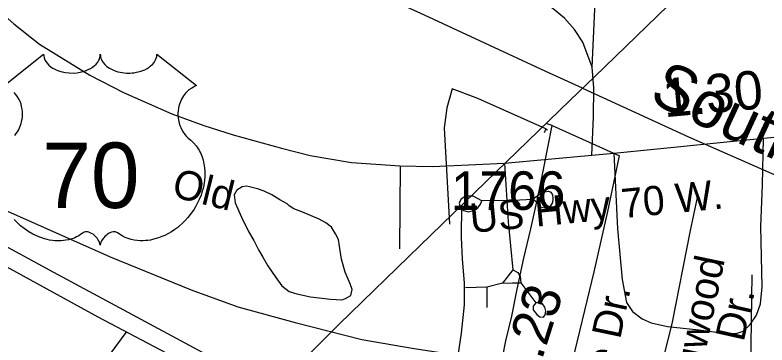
# Model space of a CAD drawing. Extents: x 2169602 to 2449496, y 721995 to 810662.
# Drawn here: x 2387514 to 2389956, y 764660 to 765731 of the extents above; entities that cross this region are included whole.
import ezdxf

# ---------------------------------------------------------------- set-up
doc = ezdxf.new("R2010")
doc.units = 0
doc.layers.add('Default', color=7, linetype='Continuous')

msp = doc.modelspace()

# ---------------------------------------------------------------- linework, layer by layer
at = {"layer": 'Default'}
for p, q in [((2389258.1, 765372.3), (2389238.7, 765378.4)), ((2389258.1, 765372.3), (2389477.3, 765273.6)), ((2389238.3, 765361.5), (2389233, 765348.1)), ((2389238.3, 765361.5), (2389243.8, 765358.5)), ((2388765.3, 765241.3), (2388763.2, 764971.6)), ((2389111.5, 765128.4), (2389030.7, 765127.8)), ((2389111.5, 765128.4), (2389195.6, 765132.7)), ((2389131.2, 764903.9), (2389097.3, 764860.2)), ((2389097.3, 764860.2), (2389046, 764847.1)), ((2389156.3, 764861.3), (2389205.4, 764796.9)), ((2389046, 764847.1), (2388977.2, 764844.9)), ((2389046, 764847.1), (2389046, 764781.6))]:
    msp.add_line(p, q, dxfattribs=at)
for points in [[(2389396, 765530.5), (2389873.7, 765993.4), (2389932.2, 766050), (2389976.3, 766092.7), (2391349.7, 767422.8), (2391498.4, 767552.8), (2391855.4, 767888.1), (2392186.8, 768223.2), (2394046.1, 769967.9), (2396780.6, 772645.2), (2397542.2, 773482.1), (2397868.3, 773755.4), (2397989.5, 773873.8), (2398013.9, 773897.7), (2398034.4, 773917.9), (2398098.8, 773981.2), (2398223.7, 774104.3), (2398525.7, 774401.5), (2398527.8, 774403.5), (2398862.2, 774727.1), (2399383.8, 775209.8), (2399485.8, 775316.7)], [(2389396, 765530.5), (2389873.7, 765993.4), (2389932.2, 766050), (2389976.3, 766092.7), (2391349.7, 767422.8), (2391498.4, 767552.8), (2391855.4, 767888.1), (2392186.8, 768223.2), (2394046.1, 769967.9)], [(2389357.3, 765493.2), (2389238.5, 765547.6), (2388843.6, 765729.8), (2388322.2, 765968.2), (2387561.5, 766315.9), (2387500.6, 766343.5), (2387061.4, 766542.1), (2386786.2, 766666.5), (2385752.3, 767165.8), (2385572, 767251), (2385399.7, 767340.2), (2385209.4, 767441.4), (2385079, 767522.7), (2384962.7, 767604.2), (2384887.9, 767663.1)], [(2385417.5, 766056.3), (2385720.7, 765891.5), (2386229.3, 765616.1), (2386599.7, 765413), (2387109.8, 765119.8), (2387782.6, 764751.2), (2388309.5, 764474.4)], [(2382512.5, 758895), (2382520, 758902.2), (2383320.5, 759703.1), (2383659, 760026.8), (2385394.2, 761686.3), (2385978.6, 762245), (2386178.3, 762436.3), (2386219.5, 762475.8), (2386359.1, 762609.3), (2386413.5, 762661.2), (2386704.5, 762939.5), (2386825, 763054.8), (2388250.5, 764418), (2388326, 764490.2), (2388401.7, 764562.4), (2388566.3, 764727), (2388830.4, 764983), (2389007.2, 765154.3), (2389317.4, 765454.8), (2389396, 765530.6), (2389873.7, 765993.4)], [(2388350.5, 764513.7), (2387639.8, 764894.6), (2387018.2, 765232.9), (2386554.2, 765492.5), (2386121, 765733.4), (2385704.4, 765964.8)], [(2389388.9, 765561.3), (2389397.6, 765749.7), (2389400.9, 765934.2)], [(2387414.5, 765786.8), (2387510.6, 765701.6), (2387593.6, 765636.1), (2387757.4, 765535.6), (2387866.6, 765478.9), (2388022.8, 765410.1), (2388127.6, 765371.8), (2388222.6, 765342.4), (2388379.9, 765298.1), (2388472.7, 765274.7), (2388607, 765252.3), (2388765.3, 765241.3), (2388870.2, 765239.2), (2389103.9, 765250.1), (2389387.8, 765275.7), (2389458.8, 765282.3), (2389944.7, 765331.4), (2390109.6, 765346.2)], [(2389388.9, 765561.3), (2389358.3, 765642.7), (2389331, 765684.2), (2389298.2, 765720.2), (2389214.2, 765791.2)], [(2386341.5, 765606), (2386685.3, 765448.6), (2387371.5, 765146.4), (2387823.3, 764945.6), (2388085.7, 764838.9), (2388237.7, 764783.6), (2388424, 764732.4), (2388640.1, 764677.4), (2388810.3, 764648.1), (2388810.3, 764648.4), (2389850.9, 764490.4), (2391789.9, 764197.4), (2393113.8, 763990.4)], [(2387478.2, 765501.3), (2387606.8, 765603.7), (2387607.1, 765598.4), (2387608.4, 765592.1), (2387609.4, 765588.8), (2387612.4, 765582.6), (2387617.2, 765575.2), (2387624, 765568), (2387631.7, 765561.7), (2387636.9, 765558.3), (2387645.6, 765553.6), (2387655.6, 765549.4), (2387666.7, 765546.3), (2387678, 765544), (2387690.4, 765542.6), (2387702.6, 765542.4), (2387715.8, 765543.4), (2387730.4, 765546.2), (2387737.1, 765547.9), (2387744.7, 765550.5), (2387751.6, 765553.4), (2387759.3, 765557.5), (2387765.5, 765561.4), (2387770.3, 765564.9), (2387777.1, 765571.5), (2387782.6, 765578.2), (2387784.8, 765582), (2387786.8, 765585.7), (2387789.5, 765593.4), (2387790.3, 765596.9), (2387790.8, 765604), (2387791.3, 765598), (2387791.9, 765594.3), (2387792.9, 765590.6), (2387794.4, 765586.8), (2387797.1, 765581.3), (2387800.1, 765576.7), (2387805.9, 765570), (2387809.4, 765566.6), (2387812.7, 765564), (2387821.4, 765558), (2387831.7, 765552.8), (2387836.7, 765550.6), (2387841.8, 765548.8), (2387848.4, 765546.8), (2387855.1, 765545.2), (2387861.8, 765544), (2387868.6, 765543.1), (2387875.6, 765542.5), (2387881.3, 765542.4), (2387888.3, 765542.5), (2387894.8, 765542.8), (2387901.4, 765543.6), (2387908.7, 765544.8), (2387914.5, 765546.1), (2387922.3, 765548.1), (2387929.3, 765550.7), (2387935.4, 765553.3), (2387943.4, 765557.5), (2387949.8, 765561.5), (2387954.5, 765565.3), (2387960.2, 765570.5), (2387965.5, 765576.6), (2387968.6, 765581.1), (2387970.8, 765585.8), (2387972.9, 765590.6), (2387974.1, 765595.8), (2387974.7, 765600.3), (2387974.8, 765604.1), (2388103.4, 765501.7), (2388100.4, 765500.5), (2388093.4, 765497.1), (2388087.9, 765493.8), (2388079, 765487.6), (2388075.2, 765484.2), (2388071.4, 765480.6), (2388067.9, 765476.8), (2388064.9, 765473.2), (2388061.1, 765468.1), (2388057.8, 765462.9), (2388054.5, 765457.2), (2388052.1, 765452.3), (2388048.2, 765441.9), (2388046.3, 765435.4), (2388045.1, 765429.8), (2388043.6, 765418.4), (2388043.2, 765412.9), (2388043.2, 765407.5), (2388043.5, 765401.8), (2388044, 765396.3), (2388045, 765390.6), (2388045.9, 765385.6), (2388047.5, 765379.5), (2388049.8, 765372.3), (2388052.6, 765365.4), (2388058.5, 765354.2), (2388066, 765342.8), (2388071.4, 765336.4), (2388076.7, 765331), (2388084.7, 765324.3), (2388089, 765320.5), (2388093.9, 765315.6), (2388102, 765306.2), (2388105.2, 765301.8), (2388108.5, 765296.9), (2388111.6, 765291.8), (2388114.6, 765286.3), (2388117, 765281.5), (2388121.5, 765270.5), (2388124.9, 765259.8), (2388126.4, 765254.2), (2388128.8, 765241.5), (2388129.7, 765235.3), (2388130.7, 765223), (2388130.7, 765208.1), (2388129.6, 765194), (2388126.9, 765177.5), (2388124.7, 765167.6), (2388121.3, 765156.1), (2388118.1, 765146.2), (2388112.2, 765131.5), (2388107, 765120.9), (2388100.2, 765108.4), (2388095.6, 765100.9), (2388090.2, 765092.8), (2388083.4, 765083.6), (2388075.5, 765073.7), (2388066, 765063.3), (2388058.4, 765055.6), (2388048.3, 765046.6), (2388042.3, 765041.6), (2388033.6, 765035.1), (2388021.8, 765027.2), (2388010.1, 765020.4), (2388000.1, 765015.3), (2387991.3, 765011.5), (2387979.9, 765007.2), (2387960.9, 765002), (2387954, 765000.5), (2387945.8, 764999.3), (2387938.1, 764998.5), (2387930.7, 764998.1), (2387920.7, 764998.1), (2387910.7, 764998.8), (2387901.3, 765000.2), (2387891.5, 765002.3), (2387881.3, 765005.3), (2387872, 765008.9), (2387862.5, 765013.6), (2387846.6, 765023.6), (2387842, 765026), (2387839.4, 765026.7), (2387833.3, 765027), (2387827.5, 765025.8), (2387821.6, 765023.5), (2387818, 765021.6), (2387813.3, 765018.4), (2387809.6, 765015.6), (2387805.2, 765011.4), (2387802.2, 765007.9), (2387799.9, 765005.1), (2387795.4, 764998.1), (2387793.8, 764994.7), (2387792.1, 764990.4), (2387790.7, 764984), (2387788.6, 764992.1), (2387786.3, 764997.4), (2387783.5, 765002), (2387780.7, 765006), (2387776.2, 765011.1), (2387772.2, 765015), (2387767.3, 765019), (2387762.2, 765022.1), (2387758, 765024.2), (2387754.2, 765025.7), (2387749.6, 765026.8), (2387745.8, 765027.1), (2387742.7, 765027), (2387738.4, 765026.1), (2387732.6, 765021.9), (2387727.1, 765018.1), (2387721.1, 765014.3), (2387713.9, 765010.5), (2387708.7, 765008.1), (2387702.5, 765005.7), (2387695.2, 765003.2), (2387687.3, 765001.2), (2387679.2, 764999.6), (2387672, 764998.5), (2387664.3, 764997.8), (2387657.4, 764997.5), (2387650.2, 764997.6), (2387643.5, 764998.2), (2387635.6, 764998.8), (2387625.9, 765000.3), (2387617.9, 765002.1), (2387609.4, 765004.4), (2387600.6, 765007.1), (2387591.3, 765010.7), (2387579.6, 765015.8), (2387571.5, 765020), (2387558.6, 765027.3), (2387543.6, 765037.7), (2387532.2, 765046.9), (2387523.9, 765054.5), (2387511.7, 765066.9)], [(2389387.8, 765275.7), (2389393.3, 765400.2), (2389394.3, 765494.1), (2389388.9, 765561.3)], [(2384504.5, 760835.4), (2385978.6, 762245), (2385985.7, 762252), (2385998.1, 762263.8), (2386178.3, 762436.2), (2386194.3, 762451.4), (2386219.5, 762475.8), (2386244.9, 762500.1), (2386359.1, 762609.2), (2386413.5, 762661.1), (2386704.5, 762939.5), (2386825, 763054.7), (2388250.5, 764418), (2388326, 764490.2), (2388401.5, 764562.4), (2388566.3, 764727), (2388830.4, 764983), (2389007.2, 765154.3), (2389317.4, 765454.7), (2389396, 765530.5)], [(2384504.5, 760835.4), (2385978.6, 762245), (2385985.7, 762252), (2385998.1, 762263.8), (2386178.3, 762436.2), (2386194.3, 762451.4), (2386219.5, 762475.8), (2386244.9, 762500.1), (2386359.1, 762609.2), (2386413.5, 762661.1), (2386704.5, 762939.5), (2386825, 763054.7), (2388250.5, 764418), (2388326, 764490.2), (2388401.5, 764562.4), (2388566.3, 764727), (2388830.4, 764983), (2389007.2, 765154.3), (2389317.4, 765454.7), (2389396, 765530.5)], [(2389238.3, 765361.5), (2389017.5, 765459.7), (2388934.1, 765491.6), (2388916.9, 765429), (2388908.3, 765365.1), (2388925.4, 765051.6)], [(2389357.3, 765493.2), (2389701.1, 765335.8), (2390387.3, 765033.5), (2390839.1, 764832.8), (2391101.5, 764726.1), (2391253.5, 764670.8), (2391439.9, 764619.6), (2391655.9, 764564.6), (2391826.1, 764535.3), (2391826.2, 764535.5), (2392866.8, 764377.5), (2394805.7, 764084.6), (2396129.6, 763877.6)], [(2387513.5, 765339.9), (2387518.2, 765346), (2387521.9, 765351.7), (2387524.8, 765356.8), (2387528.8, 765364.3), (2387531.1, 765370), (2387534.1, 765378.6), (2387535.6, 765384.7), (2387537.1, 765392.5), (2387538.1, 765399.9), (2387538.4, 765409.1), (2387538.2, 765416.7), (2387537.2, 765425.6), (2387535.6, 765434.1), (2387533.5, 765441.5), (2387530.3, 765450), (2387527.4, 765456.3), (2387522.5, 765464.7), (2387517, 765472.5), (2387511.4, 765478.9)], [(2388979.5, 764175.5), (2389003.9, 764239.7), (2389046.4, 764370.8), (2389074.9, 764472.5), (2389088.9, 764573.3), (2389108.3, 764673.2), (2389127.8, 764753.2), (2389145.4, 764841.4), (2389166.7, 764941.3), (2389189.7, 765036.7), (2389211, 765133.9), (2389230.4, 765229.3), (2389258.1, 765372.3)], [(2389458.8, 765282.3), (2389470.8, 765036.6), (2389486.1, 764872.2), (2389500.3, 764797.4), (2389519.9, 764768), (2389550.5, 764745), (2389580, 764731.9), (2389633.5, 764719.9), (2389735.1, 764709), (2389825.7, 764697), (2389856.3, 764697), (2389879.2, 764704.6), (2389902.1, 764726.5), (2389921.8, 764757), (2389934.9, 764793.6), (2389940.4, 764848.2), (2389936, 765044.8), (2389941.4, 765179.6), (2389944.7, 765331.4)], [(2389169.5, 764051.1), (2389244.3, 764358.7), (2389318.2, 764579), (2389394.9, 764897.6), (2389439.1, 765092.6), (2389477.3, 765273.6)], [(2389103.9, 765250.1), (2389111.5, 765128.4)], [(2388404, 765111.4), (2388397.9, 765117.6), (2388373.7, 765131.4), (2388347.8, 765147.1), (2388323.6, 765159.2), (2388301.5, 765167.1), (2388275.6, 765173), (2388265.8, 765174.9), (2388251.4, 765172.6), (2388234, 765162.7), (2388225.8, 765146.9), (2388229.5, 765120.7), (2388250, 765074.6), (2388272.4, 765028.7), (2388290, 764998.8), (2388304.6, 764969), (2388318.5, 764945.1), (2388334.7, 764917.1), (2388360.7, 764879.4), (2388381, 764851.6), (2388404.8, 764833.4), (2388429, 764825.7), (2388473.3, 764815.8), (2388538.7, 764808.3), (2388575, 764806.4), (2388587.1, 764810.3), (2388605, 764820.6), (2388609.1, 764840.2), (2388602.7, 764858.2), (2388586.5, 764896.4), (2388574.4, 764938.4), (2388568.3, 764980.3), (2388564.4, 765002.4), (2388554.5, 765020.1), (2388542, 765041.8), (2388524, 765055.9), (2388502, 765067.8), (2388473.9, 765079.7), (2388445.6, 765091.7), (2388419.8, 765101.7), (2388404, 765111.4)], [(2389111.5, 765128.4), (2389115.9, 765059), (2389131.2, 764903.9)], [(2389543.8, 764306.6), (2389649.7, 764733.7), (2389706.3, 765025.6), (2389730.3, 765138.1)], [(2388819.6, 764242.9), (2388864.4, 764336.3), (2388891.8, 764407.3), (2388916.7, 764440.9), (2388913, 764489.4), (2388916.7, 764516.8), (2388952.8, 764625.3), (2388964.1, 764698.1), (2388973.6, 764789.9), (2388974.1, 764860.8), (2388967.3, 764939.1), (2388964.1, 765008.2), (2388964.8, 765113.1)], [(2389131.2, 764903.9), (2389147.5, 764895.2), (2389155.2, 764882.1), (2389156.3, 764861.3)], [(2389905.8, 764109.7), (2389907.8, 764365.1), (2389904.5, 764660.9), (2389907.8, 764887.8)], [(2389097.3, 764860.2), (2389130.1, 764861.3), (2389156.3, 764861.3)], [(2387873.5, 764700.6), (2387683.8, 764441.3), (2387533.9, 764233.5)]]:
    msp.add_lwpolyline(points, dxfattribs=at)
for points in [[(2389195.6, 765132.7), (2389219.6, 765151.3), (2389234.9, 765156.7), (2389246.9, 765158.9), (2389254.6, 765155.6), (2389260, 765146.9), (2389261.1, 765133.8), (2389260, 765121.8), (2389251.3, 765108.7), (2389240.4, 765103.2), (2389219.6, 765107.6), (2389208.7, 765121.8)], [(2389030.7, 765127.8), (2389002.3, 765143.1), (2388982.7, 765143.1), (2388973.9, 765140.9), (2388961.9, 765132.1), (2388956.4, 765120.1), (2388960.8, 765104.8), (2388971.7, 765096.1), (2388985.9, 765091.7), (2389003.4, 765096.1), (2389017.6, 765104.8), (2389026.3, 765116.9)], [(2389205.4, 764796.9), (2389196.7, 764786), (2389196.7, 764774), (2389208.7, 764758.7), (2389218.5, 764751), (2389230.5, 764749.9), (2389236, 764757.6), (2389238.2, 764769.6), (2389234.9, 764782.7), (2389227.3, 764793.6), (2389216.3, 764799.1)]]:
    msp.add_lwpolyline(points, close=True, dxfattribs=at)

# ---------------------------------------------------------------- texts
for s, height, rotation, p in [('Southern', 150, 335.1368, (2389569.2, 765451.1)), ('1.30', 125, 5.1847, (2389623.5, 765398.8)), ('Old', 95, 346.1407, (2388019.4, 765142.2)), ('US Hwy 70 W.', 95, 5.5684, (2388995.7, 765023.2)), ('Dogwood', 95, 78.2035, (2389710.2, 764412.6)), ('.23', 125, 72.206, (2389224.8, 764608.2)), ('Wite Pine Dr.', 95, 78.2035, (2389360.9, 764109.3)), ('Dr.', 95, 77.4548, (2389880.3, 764667.5))]:
    msp.add_text(s, height=height, rotation=rotation, dxfattribs=at).set_placement(p)
for s, height, p in [('70', 212.5, (2387602.5, 765104.4)), ('1766', 125, (2388929.7, 765098.3))]:
    msp.add_text(s, height=height, dxfattribs=at).set_placement(p)

doc.saveas('drawing.dxf')
